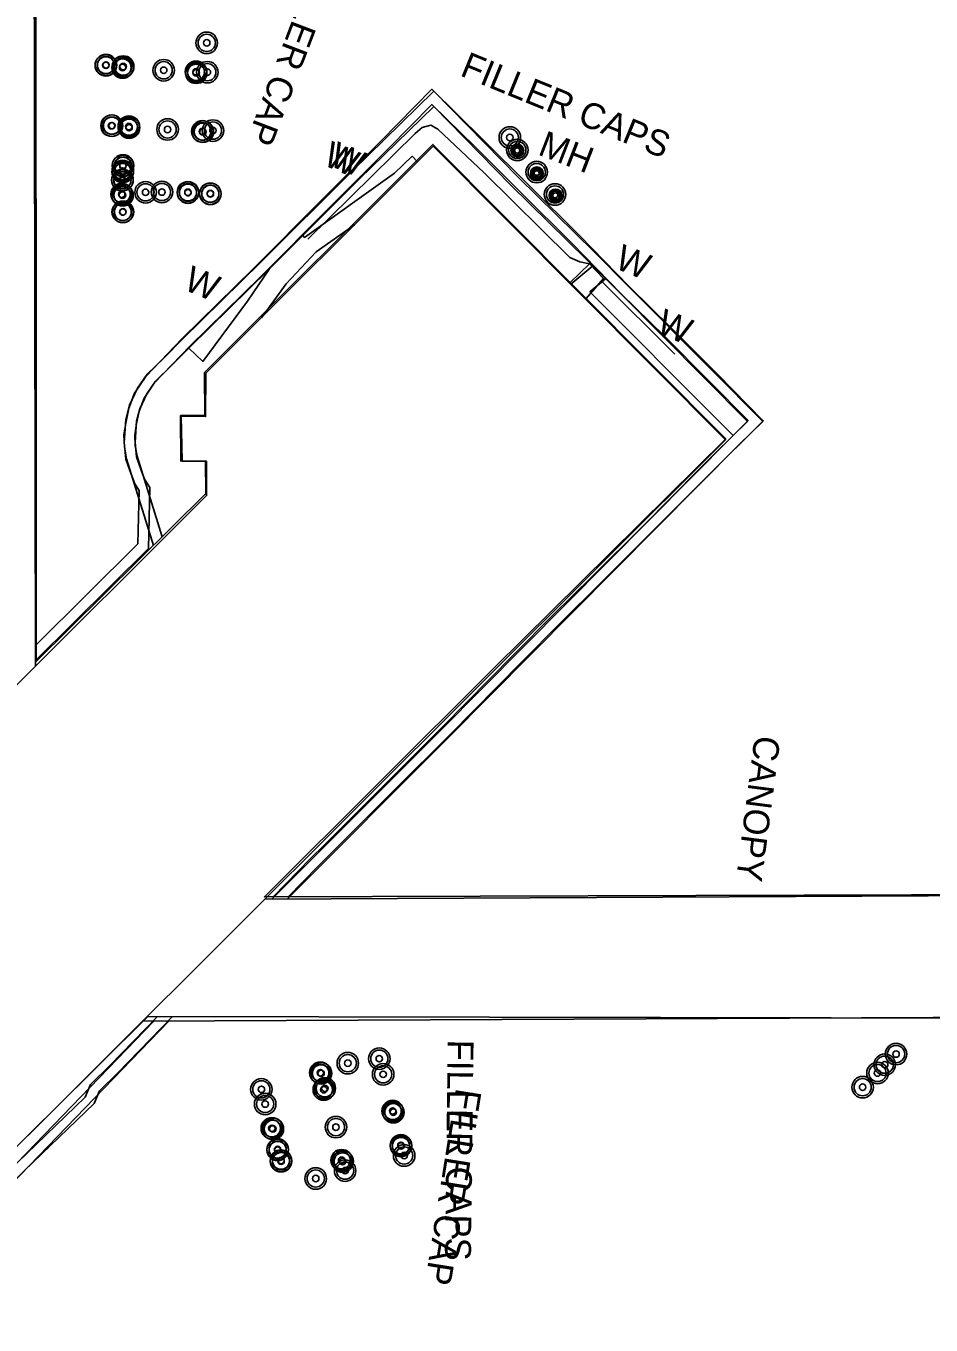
# Model space of a CAD drawing. Extents: x 588843 to 2552415, y 180129 to 269402.
# Drawn here: x 593486.7 to 593696.8, y 185190.3 to 185491.8 of the extents above; entities that cross this region are included whole.
import ezdxf

# ---------------------------------------------------------------- set-up
doc = ezdxf.new("R2010")
doc.units = 0
for name, color, linetype in [('E_BLD', 7, 'Continuous'), ('E_BLD_HvyDash', 7, 'Continuous'), ('E_BLD_Text', 7, 'Continuous'), ('E_DWY', 7, 'Continuous'), ('E_MISCPROP', 7, 'Continuous'), ('E_MISCPROP_Text', 7, 'Continuous'), ('E_PATH_Sidewalk', 7, 'Continuous'), ('E_UTL_MH', 7, 'Continuous'), ('E_UTL_MH_Text', 7, 'Continuous'), ('E_WAL', 7, 'Continuous'), ('E_WAL_Text', 7, 'Continuous')]:
    doc.layers.add(name, color=color, linetype=linetype)

# ---------------------------------------------------------------- blocks, each defined once
blk = doc.blocks.new('FILO')
at = {"layer": 'E_MISCPROP'}
for radius in [5, 4, 1.5]:
    blk.add_circle((0, 0), radius, dxfattribs=at)
blk = doc.blocks.new('FILT')
at = {"layer": 'E_MISCPROP_Text'}
blk.add_text('FILLER CAPS', height=12, dxfattribs=at).set_placement((12, -4))
blk = doc.blocks.new('W_14')
at = {"layer": 'E_WAL_Text'}
blk.add_text('W', height=12, dxfattribs=at).set_placement((-4.46, -6))
blk = doc.blocks.new('FILT_6')
at = {"layer": 'E_MISCPROP_Text'}
blk.add_text('FILLER CAP', height=39.37, dxfattribs=at).set_placement((32.8, -19.7))
blk = doc.blocks.new('FILO_1')
at = {"layer": 'E_MISCPROP'}
for radius in [16.4, 13.1, 4.92]:
    blk.add_circle((0, 0), radius, dxfattribs=at)
blk = doc.blocks.new('MHO_3')
at = {"layer": 'E_UTL_MH'}
for centre, radius in [((0.3, -0.4), 9.84), ((0.3, -0.4), 7.98), ((0.2, -0.5), 6.35), ((0.1, -0.5), 3.97)]:
    blk.add_circle(centre, radius, dxfattribs=at)
blk = doc.blocks.new('MHT_3')
at = {"layer": 'E_UTL_MH_Text'}
blk.add_text('MH', height=39.37, dxfattribs=at).set_placement((-32.2, -19.7))
blk = doc.blocks.new('W_10_1')
at = {"layer": 'E_WAL_Text'}
blk.add_text('W', height=39.4, dxfattribs=at).set_placement((-14.6, -19.7))
blk = doc.blocks.new('CANOPY_1')
at = {"layer": 'E_BLD_Text'}
blk.add_text('CANOPY', height=39.37, dxfattribs=at).set_placement((-106.7, -19.7))

msp = doc.modelspace()

# ---------------------------------------------------------------- linework, layer by layer
at = {"layer": 'E_BLD'}
for points in [[(593458.13, 185312.89), (593458.4, 185528.09), (593488.96, 185559.22), (593489.06, 185344.31), (593528.46, 185383.26), (593528.33, 185390.83), (593522.65, 185390.76), (593522.55, 185401.38), (593528.2, 185401.37), (593528.15, 185411.36), (593581.17, 185464.3), (593649.13, 185395.93), (593595.41, 185342.82)], [(593595.41, 185342.82), (593542.04, 185289.64), (593742.37, 185290.28), (593713.31, 185261.53), (593514.99, 185261.87), (593447.83, 185195.35), (593433.78, 185195.34), (593433.67, 185288.83), (593458.13, 185312.89)]]:
    msp.add_lwpolyline(points, dxfattribs=at)
msp.add_lwpolyline([(593447.84, 185195.18), (593649.1, 185395.77), (593581.24, 185463.86), (593528.4, 185411.19), (593528.38, 185401.14), (593522.7, 185401.22), (593522.9, 185390.8), (593528.56, 185390.77), (593528.59, 185382.78), (593433.97, 185288.47), (593433.71, 185195.19), (593447.83, 185195.19)], close=True, dxfattribs=at)
at = {"layer": 'E_BLD_HvyDash'}
for points in [[(593460.24, 185314.65), (593459.25, 185527.52), (593488.47, 185557.73), (593488.88, 185343.2)], [(593513.7, 185260.82), (593714.03, 185261.73), (593742.37, 185290.1), (593542.12, 185289.15)]]:
    msp.add_lwpolyline(points, dxfattribs=at)
at = {"layer": 'E_DWY'}
for points in [[(593488.87, 185348.03), (593512.65, 185371.6), (593512.92, 185383.98), (593511.96, 185385.5), (593511.08, 185387.8), (593509.87, 185391.21), (593509.48, 185395.14), (593509.86, 185400.48), (593510.73, 185403.77), (593512.59, 185407.69), (593514.82, 185410.95), (593518.72, 185414.8), (593523, 185419.08), (593541.2, 185436.96), (593562.31, 185458.02), (593581.37, 185476.63), (593601.02, 185456.62), (593618.57, 185439.33), (593626.42, 185431.5)], [(593601.63, 185344.09), (593610.88, 185353.32), (593619.95, 185362.36), (593631.71, 185374.04), (593644.76, 185387.13), (593657.87, 185400.17), (593647.23, 185410.98), (593636.57, 185421.62), (593626.72, 185431.31), (593615.17, 185443.16), (593603.4, 185454.84), (593592.77, 185465.44), (593580.91, 185477.08), (593569.05, 185465.07), (593555.44, 185451.5), (593539.45, 185435.4), (593522.97, 185419.24), (593514.5, 185410.43), (593511.89, 185406.6), (593510.55, 185403.05), (593509.9, 185399.99), (593509.43, 185396.9), (593509.57, 185394.11), (593510.01, 185391.34), (593516.27, 185371.21)], [(593488.88, 185344.52), (593515.13, 185370.53), (593515.44, 185384.67), (593514.21, 185386.63), (593513.43, 185388.66), (593512.32, 185391.76), (593511.99, 185395.17), (593512.34, 185400.06), (593513.09, 185402.91), (593514.76, 185406.44), (593516.75, 185409.34), (593520.48, 185413.02), (593524.76, 185417.3), (593542.96, 185435.19), (593564.07, 185456.24), (593581.34, 185473.1), (593599.25, 185454.85), (593616.81, 185437.55), (593624.65, 185429.74)], [(593599.86, 185345.86), (593609.11, 185355.09), (593618.19, 185364.13), (593629.94, 185375.81), (593642.99, 185388.9), (593654.34, 185400.19), (593645.45, 185409.22), (593634.81, 185419.84), (593624.95, 185429.55), (593613.39, 185441.4), (593601.64, 185453.07), (593591.01, 185463.66), (593580.94, 185473.55), (593570.82, 185463.31), (593557.21, 185449.73), (593541.21, 185433.63), (593524.74, 185417.48), (593516.45, 185408.85), (593514.13, 185405.44), (593512.96, 185402.35), (593512.36, 185399.54), (593511.94, 185396.78), (593512.06, 185394.37), (593512.45, 185391.91), (593518.27, 185373.19)], [(593626.42, 185431.5), (593645.91, 185411.9), (593657.74, 185399.98), (593652.36, 185394.71), (593584.73, 185326.61), (593547.31, 185289.17)], [(593624.65, 185429.74), (593644.14, 185410.14), (593654.19, 185400), (593650.6, 185396.49), (593582.96, 185328.37), (593543.76, 185289.16)], [(593599.86, 185345.86), (593583.29, 185329.04), (593570.73, 185316.5), (593556.11, 185301.89), (593552.67, 185298.51), (593544.08, 185289.64)], [(593601.63, 185344.09), (593585.06, 185327.27), (593572.5, 185314.73), (593557.87, 185300.12), (593554.45, 185296.75), (593547.57, 185289.65)], [(593519.84, 185260.85), (593476.61, 185216.11), (593477.92, 185208.05), (593467.17, 185197.35), (593460.29, 185190.3), (593426.44, 185190.9), (593426.48, 185229.91), (593426.5, 185261.6), (593426.73, 185286.45), (593460.21, 185319.63)], [(593516.35, 185260.84), (593473.94, 185216.94), (593475.25, 185208.92), (593465.39, 185199.11), (593459.26, 185192.82), (593428.95, 185193.36), (593428.98, 185229.91), (593429, 185261.59), (593429.22, 185285.4), (593460.23, 185316.13)], [(593520.62, 185261.86), (593507.91, 185248.75), (593503.75, 185244.64), (593502.47, 185241.74), (593486.28, 185226.07), (593476.58, 185216.24), (593477.57, 185210.99), (593477.65, 185209.65), (593477.3, 185208.41), (593476.67, 185207.2), (593463.42, 185194.07), (593460.17, 185191.12), (593458.72, 185190.49), (593445.99, 185190.69), (593429.2, 185191.08), (593427.59, 185191.59), (593426.46, 185193.25), (593426.16, 185194.7), (593426.15, 185202.41)], [(593517.15, 185261.86), (593506.14, 185250.51), (593501.66, 185246.09), (593500.38, 185243.19), (593484.52, 185227.85), (593473.87, 185217.06), (593475.09, 185210.69), (593475.13, 185209.93), (593474.96, 185209.33), (593474.64, 185208.7), (593461.7, 185195.88), (593458.8, 185193.25), (593458.22, 185193), (593446.04, 185193.19), (593429.61, 185193.58), (593429.17, 185193.71), (593428.81, 185194.24), (593428.66, 185194.96), (593428.65, 185202.41)]]:
    msp.add_lwpolyline(points, dxfattribs=at)
at = {"layer": 'E_PATH_Sidewalk'}
msp.add_lwpolyline([(593541.33, 185424.08), (593547.09, 185431.96), (593554.03, 185439.4), (593562.96, 185445.64)], dxfattribs=at)
at = {"layer": 'E_WAL'}
for points in [[(593617.48, 185436.59), (593615.27, 185437.02), (593612.98, 185438.02), (593593.06, 185457.68), (593582.31, 185467.85), (593580.68, 185468.77), (593578.67, 185468.19), (593577.03, 185466.84), (593552.13, 185442.3)], [(593550.97, 185443.17), (593551.34, 185442.71), (593572.27, 185457.61), (593576.33, 185461.53), (593577.58, 185460.22)], [(593616.72, 185428.54), (593620.8, 185433.14), (593617.48, 185436.59), (593613, 185432.28)], [(593524.47, 185417.01), (593527.71, 185413.92), (593538.12, 185427.89), (593543.21, 185435.44)], [(593613.14, 185431.84), (593618.28, 185436.09)], [(593650.85, 185396.74), (593647.44, 185400.17), (593617.61, 185430.05), (593621.25, 185433.12)], [(593637.3, 185415.59), (593620.31, 185432.59)]]:
    msp.add_lwpolyline(points, dxfattribs=at)

# ---------------------------------------------------------------- block references
at = {"layer": 'E_BLD_Text', "xscale": 0.1524003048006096, "yscale": 0.15240030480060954, "rotation": -97.42674805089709}
msp.add_blockref('CANOPY_1', (593656.78, 185310.79), dxfattribs=at)
at = {"layer": 'E_MISCPROP'}
for name, p, xscale, yscale, rotation in [('FILO', (593528.64, 185487.86), 0.49999999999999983, 0.49999999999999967, -22.215816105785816), ('FILO', (593505.25, 185482.73), 0.49999999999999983, 0.49999999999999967, -22.215816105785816), ('FILO_1', (593505.22, 185482.65), 0.1524003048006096, 0.15240030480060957, -110.8554466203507), ('FILO_1', (593509.1, 185482.14), 0.1524003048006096, 0.15240030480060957, -110.8554466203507), ('FILO', (593509.25, 185482.36), 0.49999999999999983, 0.49999999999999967, -22.215816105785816), ('FILO_1', (593518.65, 185481.51), 0.1524003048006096, 0.15240030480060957, -110.8554466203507), ('FILO', (593526.16, 185481.16), 0.49999999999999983, 0.49999999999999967, -22.215816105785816), ('FILO_1', (593526.2, 185480.92), 0.1524003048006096, 0.15240030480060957, -110.8554466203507), ('FILO', (593528.79, 185481.05), 0.49999999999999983, 0.49999999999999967, -22.215816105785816), ('FILO_1', (593506.54, 185468.63), 0.1524003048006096, 0.15240030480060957, -110.8554466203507), ('FILO', (593506.65, 185468.65), 0.49999999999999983, 0.49999999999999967, -22.215816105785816), ('FILO', (593510.56, 185468.43), 0.49999999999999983, 0.49999999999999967, -22.215816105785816), ('FILO_1', (593510.61, 185468.18), 0.1524003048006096, 0.15240030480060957, -110.8554466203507), ('FILO_1', (593519.55, 185467.77), 0.1524003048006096, 0.15240030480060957, -110.8554466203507), ('FILO', (593527.62, 185467.31), 0.49999999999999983, 0.49999999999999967, -22.215816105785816), ('FILO_1', (593527.75, 185467.24), 0.1524003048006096, 0.15240030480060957, -110.8554466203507), ('FILO', (593530.09, 185467.51), 0.49999999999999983, 0.49999999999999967, -22.215816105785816), ('FILO', (593599.02, 185465.9), 0.4999999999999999, 0.5, -90.33333703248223), ('FILO', (593600.74, 185463.01), 0.4999999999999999, 0.5, -90.33333703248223), ('FILO', (593509.15, 185458.13), 0.49999999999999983, 0.49999999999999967, -22.215816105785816), ('FILO_1', (593509.12, 185457.88), 0.1524003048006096, 0.15240030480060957, -110.8554466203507), ('FILO', (593509.18, 185459.3), 0.49999999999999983, 0.49999999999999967, -22.215816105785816), ('FILO_1', (593509.2, 185459.41), 0.1524003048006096, 0.15240030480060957, -110.8554466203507), ('FILO', (593605.26, 185457.87), 0.4999999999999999, 0.5, -90.33333703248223), ('FILO', (593509.05, 185455.96), 0.49999999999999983, 0.49999999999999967, -22.215816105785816), ('FILO_1', (593509.08, 185456.04), 0.1524003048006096, 0.15240030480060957, -110.8554466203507), ('FILO', (593508.9, 185452.75), 0.49999999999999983, 0.49999999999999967, -22.215816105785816), ('FILO_1', (593509.09, 185452.51), 0.1524003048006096, 0.15240030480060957, -110.8554466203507), ('FILO_1', (593514.44, 185453.18), 0.1524003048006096, 0.15240030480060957, -110.8554466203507), ('FILO_1', (593518.24, 185453.24), 0.1524003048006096, 0.15240030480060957, -110.8554466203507), ('FILO', (593524.27, 185453.19), 0.49999999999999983, 0.49999999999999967, -22.215816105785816), ('FILO_1', (593524.28, 185453.09), 0.1524003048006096, 0.15240030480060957, -110.8554466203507), ('FILO', (593529.47, 185452.88), 0.49999999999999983, 0.49999999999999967, -22.215816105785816), ('FILO_1', (593529.49, 185452.82), 0.1524003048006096, 0.15240030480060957, -110.8554466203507), ('FILO', (593609.5, 185452.68), 0.4999999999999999, 0.5, -90.33333703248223), ('FILO', (593509.13, 185448.6), 0.49999999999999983, 0.49999999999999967, -22.215816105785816), ('FILO_1', (593509.2, 185448.64), 0.1524003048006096, 0.15240030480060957, -110.8554466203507), ('FILO_1', (593568.7, 185252.11), 0.1524003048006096, 0.15240030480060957, -110.8554466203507), ('FILO', (593688.69, 185253.18), 0.5000000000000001, 0.5, -90.72490345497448), ('FILO', (593561.39, 185251.06), 0.5000000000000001, 0.5, -90.72490345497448), ('FILO', (593686.06, 185250.72), 0.5000000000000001, 0.5, -90.72490345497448), ('FILO_1', (593555.19, 185248.71), 0.1524003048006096, 0.15240030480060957, -110.8554466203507), ('FILO', (593555.02, 185248.83), 0.5000000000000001, 0.5, -90.72490345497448), ('FILO_1', (593569.6, 185248.48), 0.1524003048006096, 0.15240030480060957, -110.8554466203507), ('FILO', (593684.39, 185248.78), 0.5000000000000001, 0.5, -90.72490345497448), ('FILO_1', (593541.33, 185244.99), 0.1524003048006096, 0.15240030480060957, -110.8554466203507), ('FILO_1', (593556.05, 185245.23), 0.1524003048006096, 0.15240030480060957, -110.8554466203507), ('FILO', (593555.82, 185244.91), 0.5000000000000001, 0.5, -90.72490345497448), ('FILO', (593680.93, 185245.49), 0.5000000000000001, 0.5, -90.72490345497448), ('FILO_1', (593542.21, 185241.58), 0.1524003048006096, 0.15240030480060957, -110.8554466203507), ('FILO_1', (593571.96, 185239.69), 0.1524003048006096, 0.15240030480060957, -110.8554466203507), ('FILO', (593571.82, 185239.97), 0.5000000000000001, 0.5, -90.72490345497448), ('FILO_1', (593544, 185235.81), 0.1524003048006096, 0.15240030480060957, -110.8554466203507), ('FILO', (593543.76, 185235.95), 0.5000000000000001, 0.5, -90.72490345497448), ('FILO_1', (593558.64, 185236.23), 0.1524003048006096, 0.15240030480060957, -110.8554466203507), ('FILO_1', (593573.76, 185231.86), 0.1524003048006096, 0.15240030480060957, -110.8554466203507), ('FILO', (593573.73, 185232), 0.5000000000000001, 0.5, -90.72490345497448), ('FILO_1', (593545.11, 185230.91), 0.1524003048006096, 0.15240030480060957, -110.8554466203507), ('FILO', (593545.1, 185231.04), 0.5000000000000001, 0.5, -90.72490345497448), ('FILO_1', (593545.9, 185228.32), 0.1524003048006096, 0.15240030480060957, -110.8554466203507), ('FILO_1', (593560.2, 185228.26), 0.1524003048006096, 0.15240030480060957, -110.8554466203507), ('FILO', (593574.48, 185229.63), 0.5000000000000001, 0.5, -90.72490345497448), ('FILO', (593545.88, 185228.46), 0.5000000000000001, 0.5, -90.72490345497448), ('FILO', (593559.96, 185228.54), 0.5000000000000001, 0.5, -90.72490345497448), ('FILO', (593560.77, 185226.13), 0.5000000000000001, 0.5, -90.72490345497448), ('FILO', (593553.95, 185224.3), 0.5000000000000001, 0.5, -90.72490345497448)]:
    msp.add_blockref(name, p, dxfattribs=dict(at, xscale=xscale, yscale=yscale, rotation=rotation))
at = {"layer": 'E_MISCPROP_Text'}
for name, p, xscale, yscale, rotation in [('FILT_6', (593558.87, 185512.04), 0.1524003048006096, 0.15240030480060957, -110.8554466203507), ('FILT', (593582.4, 185484.47), 0.49999999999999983, 0.49999999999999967, -22.215816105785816), ('FILT', (593586.68, 185262.52), 0.5000000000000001, 0.5, -90.72490345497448), ('FILT_6', (593590.3, 185249.91), 0.15240030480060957, 0.15240030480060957, -99.0736482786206)]:
    msp.add_blockref(name, p, dxfattribs=dict(at, xscale=xscale, yscale=yscale, rotation=rotation))
at = {"layer": 'E_UTL_MH', "xscale": 0.1524003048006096}
for p, yscale, rotation in [((593600.78, 185462.94), 0.15240030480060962, -49.549804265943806), ((593605.3, 185457.64), 0.1524003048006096, -50.7099864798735), ((593609.62, 185452.52), 0.15240030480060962, -35.795357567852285)]:
    msp.add_blockref('MHO_3', p, dxfattribs=dict(at, yscale=yscale, rotation=rotation))
at = {"layer": 'E_UTL_MH_Text', "xscale": 0.15240030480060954, "yscale": 0.1524003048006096, "rotation": -21.145792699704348}
msp.add_blockref('MHT_3', (593610.94, 185463.04), dxfattribs=at)
at = {"layer": 'E_WAL_Text'}
for name, p, xscale, yscale, rotation in [('W_10_1', (593558.55, 185461.55), 0.15240030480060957, 0.15240030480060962, -22.68951825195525), ('W_14', (593559.98, 185461.43), 0.49999999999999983, 0.49999999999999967, -22.215816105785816), ('W_14', (593626.25, 185437.62), 0.49999999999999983, 0.49999999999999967, -22.215816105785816), ('W_10_1', (593526.17, 185432.65), 0.15240030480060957, 0.15240030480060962, -22.68951825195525), ('W_10_1', (593635.91, 185422.63), 0.15240030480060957, 0.15240030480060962, -22.68951825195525)]:
    msp.add_blockref(name, p, dxfattribs=dict(at, xscale=xscale, yscale=yscale, rotation=rotation))

doc.saveas('drawing.dxf')
